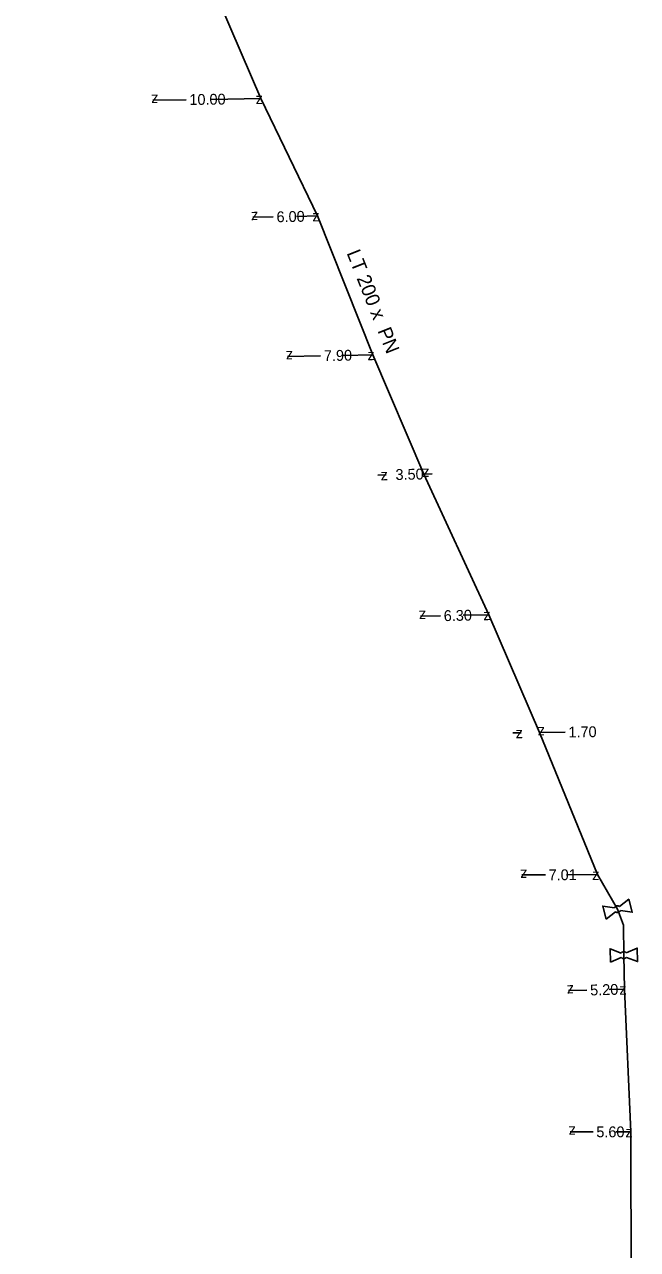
# Model space of a CAD drawing. Extents: x -643842 to -636370, y -1119190 to -1110210.
# Drawn here: x -641354 to -641297.3, y -1114498.4 to -1114385.1 of the extents above; entities that cross this region are included whole.
import ezdxf

# ---------------------------------------------------------------- set-up
doc = ezdxf.new("R2010")
doc.units = 0
for name, color, linetype in [('Default', 7, 'Continuous'), ('Level 10', 7, 'Continuous'), ('Level 20', 7, 'Continuous'), ('Level 21', 7, 'Continuous'), ('Level 28', 7, 'Continuous')]:
    doc.layers.add(name, color=color, linetype=linetype)

msp = doc.modelspace()

# ---------------------------------------------------------------- linework, layer by layer
at = {"layer": 'Default'}
for points in [[(-641299.43, -1114466.78), (-641299.41, -1114466.73), (-641299.37, -1114466.69), (-641299.3, -1114466.63), (-641299.23, -1114466.61), (-641299.15, -1114466.59), (-641299.07, -1114466.61), (-641299.01, -1114466.63), (-641298.97, -1114466.66)], [(-641298.86, -1114467.05), (-641298.89, -1114467.1), (-641298.93, -1114467.14), (-641298.99, -1114467.19), (-641299.07, -1114467.22), (-641299.14, -1114467.24), (-641299.23, -1114467.21), (-641299.28, -1114467.2), (-641299.32, -1114467.17)], [(-641298.8, -1114470.97), (-641298.77, -1114470.93), (-641298.72, -1114470.9), (-641298.65, -1114470.86), (-641298.57, -1114470.86), (-641298.48, -1114470.85), (-641298.41, -1114470.89), (-641298.36, -1114470.92), (-641298.33, -1114470.96)], [(-641298.32, -1114471.37), (-641298.35, -1114471.41), (-641298.4, -1114471.43), (-641298.47, -1114471.48), (-641298.55, -1114471.48), (-641298.63, -1114471.48), (-641298.71, -1114471.44), (-641298.76, -1114471.42), (-641298.79, -1114471.38)]]:
    msp.add_open_spline(points, degree=3, dxfattribs=at)
at = {"layer": 'Level 10'}
for points in [[(-641339.03, -1114392.07), (-641342.11, -1114392.11)], [(-641336.71, -1114392.04), (-641332.11, -1114391.97)], [(-641328.83, -1114402.86), (-641326.87, -1114402.82)], [(-641330.97, -1114402.9), (-641332.87, -1114402.94)], [(-641326.59, -1114415.75), (-641329.66, -1114415.81)], [(-641324.52, -1114415.71), (-641321.76, -1114415.65)], [(-641316.29, -1114426.66), (-641317.04, -1114426.68)], [(-641321.29, -1114426.77), (-641320.54, -1114426.75)], [(-641315.51, -1114439.78), (-641317.35, -1114439.82)], [(-641313.42, -1114439.74), (-641311.05, -1114439.69)], [(-641308.81, -1114450.61), (-641308.06, -1114450.6)], [(-641303.98, -1114450.54), (-641306.36, -1114450.57)], [(-641305.81, -1114463.74), (-641307.99, -1114463.75)], [(-641303.86, -1114463.73), (-641300.98, -1114463.71)], [(-641301.97, -1114474.4), (-641303.68, -1114474.44)], [(-641299.91, -1114474.34), (-641298.48, -1114474.3)], [(-641301.4, -1114487.5), (-641303.51, -1114487.5)], [(-641299.3, -1114487.5), (-641297.91, -1114487.5)]]:
    msp.add_lwpolyline(points, dxfattribs=at)
at = {"layer": 'Level 21'}
msp.add_lwpolyline([(-641349.05, -1114327.38), (-641349.11, -1114327.93), (-641353.97, -1114336.88), (-641342.19, -1114368.2), (-641337.77, -1114378.83), (-641332.11, -1114391.97), (-641326.87, -1114402.82), (-641321.76, -1114415.65), (-641317.04, -1114426.68), (-641311.05, -1114439.69), (-641306.36, -1114450.57), (-641300.98, -1114463.71), (-641299.15, -1114466.91), (-641298.6, -1114468.4), (-641298.56, -1114471.17), (-641298.48, -1114474.3), (-641297.91, -1114487.5), (-641297.87, -1114501.76)], dxfattribs=at)
at = {"layer": 'Level 28'}
for points in [[(-641298.97, -1114466.66), (-641298.1, -1114465.99), (-641297.78, -1114467.2), (-641298.86, -1114467.05)], [(-641300.19, -1114467.84), (-641300.51, -1114466.63), (-641299.43, -1114466.78)], [(-641299.32, -1114467.17), (-641300.19, -1114467.84)], [(-641299.79, -1114471.82), (-641299.82, -1114470.57), (-641298.8, -1114470.97)], [(-641298.33, -1114470.96), (-641297.32, -1114470.51), (-641297.29, -1114471.76), (-641298.32, -1114471.37)], [(-641298.79, -1114471.38), (-641299.79, -1114471.82)]]:
    msp.add_lwpolyline(points, dxfattribs=at)

# ---------------------------------------------------------------- texts
at = {"layer": 'Level 10'}
for s, rotation, p in [('10.00', 0.7792, (-641338.72, -1114392.56)), ('z', 180.7792, (-641341.62, -1114391.6)), ('z', 0.7792, (-641332.6, -1114392.48)), ('z', 181.146, (-641332.38, -1114402.43)), ('6.00', 1.146, (-641330.66, -1114403.4)), ('z', 1.146, (-641327.36, -1114403.33)), ('z', 181.1387, (-641329.17, -1114415.3)), ('7.90', 1.1386, (-641326.28, -1114416.24)), ('z', 1.1386, (-641322.25, -1114416.16)), ('z', 1.1948, (-641321.03, -1114427.26)), ('3.50', 1.1948, (-641319.66, -1114427.23)), ('z', 181.1948, (-641316.55, -1114426.17)), ('z', 181.1823, (-641316.86, -1114439.31)), ('6.30', 1.1823, (-641315.2, -1114440.28)), ('z', 1.1823, (-641311.54, -1114440.2)), ('z', 0.8425, (-641308.55, -1114451.11)), ('z', 180.8425, (-641305.87, -1114450.07)), ('1.70', 0.8425, (-641303.67, -1114451.04)), ('z', 180.3351, (-641307.49, -1114463.25)), ('7.01', 0.3351, (-641305.51, -1114464.24)), ('z', 0.3351, (-641301.48, -1114464.21)), ('z', 181.4984, (-641303.19, -1114473.93)), ('5.20', 1.4985, (-641301.66, -1114474.89)), ('z', 1.4985, (-641298.97, -1114474.82)), ('z', 180, (-641303.01, -1114487))]:
    msp.add_text(s, height=1, rotation=rotation, dxfattribs=at).set_placement(p)
for s, p in [('5.60', (-641301.1, -1114488)), ('z', (-641298.41, -1114488))]:
    msp.add_text(s, height=1, dxfattribs=at).set_placement(p)
at = {"layer": 'Level 20'}
msp.add_text('LT 200 x  PN ', height=1.3, rotation=291.7121, dxfattribs=at).set_placement((-641324.21, -1114406.24))

doc.saveas('drawing.dxf')
